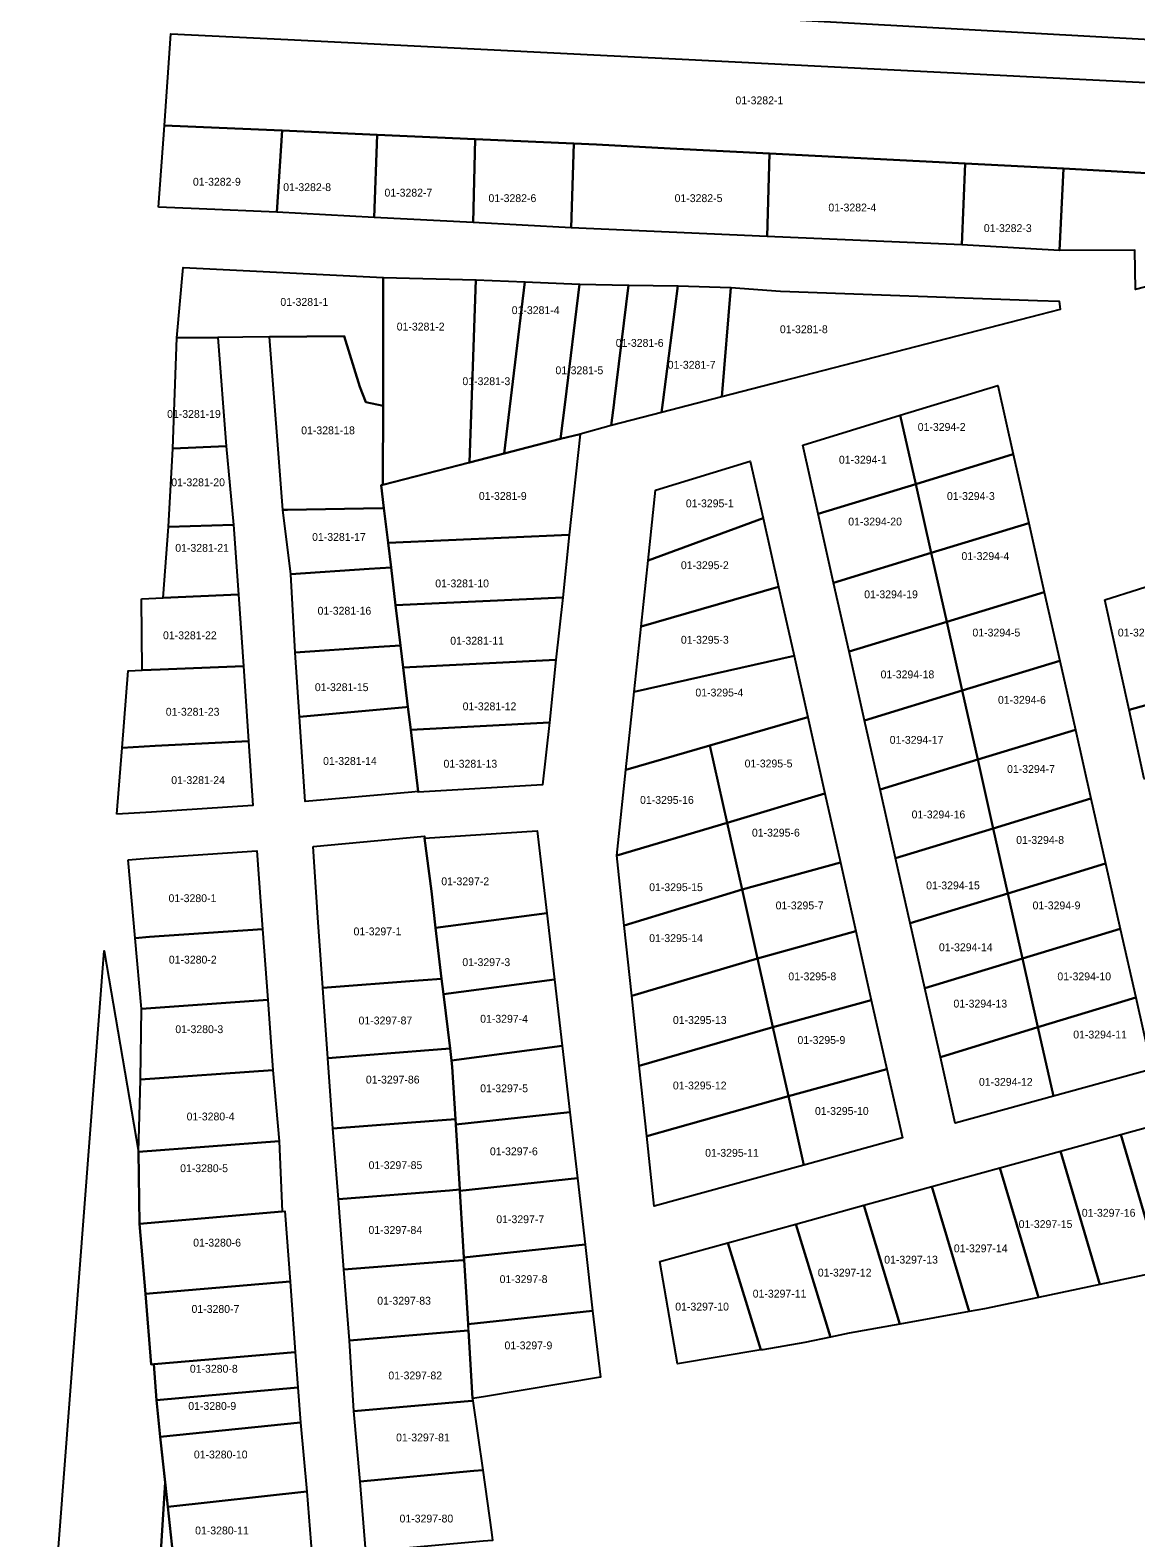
# Model space of a CAD drawing. Extents: x 419396 to 421519, y 4453567 to 4456767.
# Drawn here: x 420147.9 to 420288.7, y 4453763.1 to 4453955.2 of the extents above; entities that cross this region are included whole.
import ezdxf

# ---------------------------------------------------------------- set-up
doc = ezdxf.new("R2010")
doc.units = 0
doc.layers.add('0_KADASTRO', color=7, linetype='Continuous')

msp = doc.modelspace()

# ---------------------------------------------------------------- linework, layer by layer
at = {"layer": '0_KADASTRO'}
for points in [[(420166.27, 4453960.83), (420166.95, 4453972.2), (420181.85, 4453971.35), (420214.17, 4453969.51), (420221.85, 4453969.07), (420227.31, 4453968.77), (420231.14, 4453968.55), (420232.8, 4453968.45), (420246.07, 4453967.69), (420291.1, 4453965.13), (420294.57, 4453964.94), (420293.64, 4453961.51), (420294.18, 4453961.36), (420291.71, 4453953.86), (420290.52, 4453953.92), (420230.6, 4453957.26), (420226.71, 4453957.47), (420181.23, 4453960)], [(420164.98, 4453943.01), (420165.79, 4453954.71), (420180.7, 4453953.96), (420220.54, 4453951.96), (420230.06, 4453951.49), (420290, 4453948.5), (420292.66, 4453948.36), (420298.34, 4453936.55), (420297.54, 4453936.6), (420289.33, 4453936.99), (420279.5, 4453937.52), (420266.98, 4453938.16), (420242.05, 4453939.43), (420229.41, 4453940.08), (420220.01, 4453940.58), (420217.11, 4453940.72), (420204.56, 4453941.28), (420192.06, 4453941.83), (420179.95, 4453942.36), (420169.95, 4453942.79)], [(420164.22, 4453932.63), (420164.98, 4453943.01), (420169.95, 4453942.79), (420179.95, 4453942.36), (420179.3, 4453931.96), (420169.38, 4453932.4)], [(420179.3, 4453931.96), (420179.95, 4453942.36), (420192.06, 4453941.83), (420191.7, 4453931.31)], [(420191.7, 4453931.31), (420192.06, 4453941.83), (420204.56, 4453941.28), (420204.29, 4453930.65)], [(420204.29, 4453930.65), (420204.56, 4453941.28), (420217.11, 4453940.72), (420216.78, 4453929.98)], [(420216.78, 4453929.98), (420217.11, 4453940.72), (420220.01, 4453940.58), (420229.41, 4453940.08), (420242.05, 4453939.43), (420241.76, 4453928.89)], [(420241.76, 4453928.89), (420242.05, 4453939.43), (420266.98, 4453938.16), (420266.54, 4453927.8)], [(420266.54, 4453927.8), (420266.98, 4453938.16), (420279.5, 4453937.52), (420279, 4453927.11)], [(420279, 4453927.11), (420279.5, 4453937.52), (420289.33, 4453936.99), (420297.54, 4453936.6), (420303.45, 4453925.94), (420288.66, 4453922.12), (420288.6, 4453927.14)], [(420166.56, 4453915.95), (420167.36, 4453924.92), (420192.82, 4453923.64), (420192.82, 4453907.29), (420190.64, 4453907.75), (420189.88, 4453909.74), (420187.86, 4453916.18), (420178.34, 4453916.08), (420174.94, 4453916.06), (420171.79, 4453916.01)], [(420192.81, 4453897.25), (420192.81, 4453897.9), (420192.82, 4453907.29), (420192.82, 4453923.64), (420204.64, 4453923.34), (420203.83, 4453900.09)], [(420203.83, 4453900.09), (420204.64, 4453923.34), (420210.89, 4453923.09), (420208.24, 4453901.23)], [(420208.24, 4453901.23), (420210.89, 4453923.09), (420217.85, 4453922.81), (420216, 4453907.78), (420215.43, 4453903.11)], [(420215.43, 4453903.11), (420216, 4453907.78), (420217.85, 4453922.81), (420224.07, 4453922.68), (420222.25, 4453907.8), (420222.25, 4453907.73), (420221.89, 4453904.79), (420217.91, 4453903.71)], [(420221.89, 4453904.79), (420222.25, 4453907.73), (420222.25, 4453907.8), (420224.07, 4453922.68), (420230.35, 4453922.57), (420228.45, 4453907.74), (420228.29, 4453906.45)], [(420228.29, 4453906.45), (420228.45, 4453907.74), (420230.35, 4453922.57), (420237.14, 4453922.37), (420235.99, 4453908.45)], [(420235.99, 4453908.45), (420237.14, 4453922.37), (420243.43, 4453921.9), (420276.2, 4453920.72), (420278.93, 4453920.63), (420279.07, 4453919.56), (420276.43, 4453918.89), (420243.7, 4453910.45)], [(420166.03, 4453901.85), (420166.56, 4453915.95), (420171.79, 4453916.01), (420172.84, 4453902.17)], [(420178.34, 4453916.08), (420187.86, 4453916.18), (420189.88, 4453909.74), (420190.64, 4453907.75), (420192.82, 4453907.29), (420192.81, 4453897.9), (420192.81, 4453897.25), (420192.56, 4453897.18), (420192.92, 4453894.26), (420192.73, 4453894.25), (420180.65, 4453894.06), (420180.06, 4453894.04)], [(420258.71, 4453906.1), (420271.12, 4453909.91), (420273.1, 4453901.13), (420260.68, 4453897.34)], [(420246.28, 4453902.31), (420258.71, 4453906.1), (420260.68, 4453897.34), (420248.26, 4453893.54)], [(420165.47, 4453891.88), (420166.03, 4453901.85), (420172.84, 4453902.17), (420173.76, 4453892.15)], [(420192.56, 4453897.18), (420192.81, 4453897.25), (420203.83, 4453900.09), (420208.24, 4453901.23), (420215.43, 4453903.11), (420217.91, 4453903.71), (420216.54, 4453890.86), (420193.45, 4453889.87), (420192.92, 4453894.26)], [(420226.58, 4453887.62), (420227.53, 4453896.57), (420239.6, 4453900.25), (420241.23, 4453893)], [(420260.68, 4453897.34), (420273.1, 4453901.13), (420275.08, 4453892.36), (420262.66, 4453888.56)], [(420248.26, 4453893.54), (420260.68, 4453897.34), (420262.66, 4453888.56), (420250.22, 4453884.76)], [(420180.06, 4453894.04), (420180.65, 4453894.06), (420192.73, 4453894.25), (420192.92, 4453894.26), (420193.45, 4453889.87), (420193.84, 4453886.72), (420191.07, 4453886.54), (420181.09, 4453885.87)], [(420225.7, 4453879.21), (420226.58, 4453887.62), (420241.23, 4453893), (420243.19, 4453884.23)], [(420262.66, 4453888.56), (420275.08, 4453892.36), (420277.05, 4453883.58), (420264.62, 4453879.79)], [(420164.79, 4453882.84), (420165.47, 4453891.88), (420173.76, 4453892.15), (420174.39, 4453883.25)], [(420193.45, 4453889.87), (420216.54, 4453890.86), (420215.7, 4453882.9), (420194.42, 4453881.92), (420193.84, 4453886.72)], [(420250.22, 4453884.76), (420262.66, 4453888.56), (420264.62, 4453879.79), (420252.2, 4453875.99)], [(420181.09, 4453885.87), (420191.07, 4453886.54), (420193.84, 4453886.72), (420194.42, 4453881.92), (420195.03, 4453876.77), (420191.62, 4453876.54), (420181.61, 4453875.87)], [(420284.78, 4453882.58), (420293.35, 4453885.32), (420296.46, 4453870.97), (420287.85, 4453868.58)], [(420162.04, 4453882.72), (420164.79, 4453882.84), (420174.39, 4453883.25), (420175.03, 4453874.16), (420164.44, 4453873.7), (420162.14, 4453873.61)], [(420194.42, 4453881.92), (420215.7, 4453882.9), (420214.85, 4453874.94), (420195.38, 4453873.97), (420195.03, 4453876.77)], [(420224.81, 4453870.87), (420225.7, 4453879.21), (420243.19, 4453884.23), (420245.17, 4453875.45)], [(420264.62, 4453879.79), (420277.05, 4453883.58), (420279.03, 4453874.81), (420266.6, 4453871.02)], [(420252.2, 4453875.99), (420264.62, 4453879.79), (420266.6, 4453871.02), (420254.17, 4453867.22)], [(420181.61, 4453875.87), (420191.62, 4453876.54), (420195.03, 4453876.77), (420195.38, 4453873.97), (420195.99, 4453868.94), (420195.72, 4453868.91), (420182.16, 4453867.69)], [(420223.76, 4453860.93), (420224.81, 4453870.87), (420245.17, 4453875.45), (420246.91, 4453867.66), (420234.44, 4453864.03)], [(420159.58, 4453863.75), (420160.34, 4453873.54), (420162.14, 4453873.61), (420164.44, 4453873.7), (420175.03, 4453874.16), (420175.7, 4453864.57), (420163.8, 4453863.97)], [(420195.38, 4453873.97), (420214.85, 4453874.94), (420214.01, 4453866.97), (420196.35, 4453866.03), (420195.99, 4453868.94)], [(420266.6, 4453871.02), (420279.03, 4453874.81), (420281.01, 4453866.04), (420268.57, 4453862.24)], [(420287.85, 4453868.58), (420296.46, 4453870.97), (420300.32, 4453872.03), (420302.26, 4453863.26), (420289.78, 4453859.8)], [(420254.17, 4453867.22), (420266.6, 4453871.02), (420268.57, 4453862.24), (420256.15, 4453858.44)], [(420182.16, 4453867.69), (420195.72, 4453868.91), (420195.99, 4453868.94), (420196.35, 4453866.03), (420197.3, 4453858.16), (420196.49, 4453858.08), (420182.91, 4453856.88)], [(420234.44, 4453864.03), (420246.91, 4453867.66), (420249.1, 4453857.9), (420236.66, 4453854.17)], [(420196.35, 4453866.03), (420214.01, 4453866.97), (420213.15, 4453859.01), (420197.31, 4453858.08), (420197.3, 4453858.16)], [(420268.57, 4453862.24), (420281.01, 4453866.04), (420282.98, 4453857.26), (420270.54, 4453853.46)], [(420158.91, 4453855.27), (420159.58, 4453863.75), (420163.8, 4453863.97), (420175.7, 4453864.57), (420176.21, 4453856.38), (420163.34, 4453855.56)], [(420222.61, 4453850), (420223.76, 4453860.93), (420234.44, 4453864.03), (420236.66, 4453854.17)], [(420256.15, 4453858.44), (420268.57, 4453862.24), (420270.54, 4453853.46), (420258.11, 4453849.67)], [(420236.66, 4453854.17), (420249.1, 4453857.9), (420251.08, 4453849.13), (420238.56, 4453845.69)], [(420270.54, 4453853.46), (420282.98, 4453857.26), (420284.85, 4453848.98), (420272.42, 4453845.18)], [(420222.61, 4453850), (420236.66, 4453854.17), (420238.56, 4453845.69), (420223.55, 4453841.1)], [(420183.9, 4453851.16), (420198.08, 4453852.49), (420198.12, 4453852.22), (420198.98, 4453845.48), (420199.5, 4453840.8), (420200.27, 4453834.32), (420197.95, 4453834.15), (420197.34, 4453834.09), (420185.14, 4453833.17), (420184.53, 4453842.11)], [(420198.12, 4453852.22), (420212.47, 4453853.15), (420213.68, 4453842.67), (420199.5, 4453840.8), (420198.98, 4453845.48)], [(420258.11, 4453849.67), (420270.54, 4453853.46), (420272.42, 4453845.18), (420259.98, 4453841.39)], [(420160.34, 4453849.47), (420162.37, 4453849.65), (420176.75, 4453850.63), (420177.47, 4453840.64), (420163.07, 4453839.64), (420161.23, 4453839.47)], [(420238.56, 4453845.69), (420251.08, 4453849.13), (420253.04, 4453840.36), (420240.53, 4453836.91)], [(420272.42, 4453845.18), (420284.85, 4453848.98), (420286.72, 4453840.69), (420274.28, 4453836.89)], [(420223.55, 4453841.1), (420238.56, 4453845.69), (420240.53, 4453836.91), (420224.51, 4453832.16)], [(420259.98, 4453841.39), (420272.42, 4453845.18), (420274.28, 4453836.89), (420261.84, 4453833.1)], [(420199.5, 4453840.8), (420213.68, 4453842.67), (420214.65, 4453834.23), (420200.52, 4453832.36), (420200.27, 4453834.32)], [(420161.23, 4453839.47), (420163.07, 4453839.64), (420177.47, 4453840.64), (420178.14, 4453831.64), (420162.03, 4453830.5)], [(420274.28, 4453836.89), (420286.72, 4453840.69), (420288.7, 4453831.93), (420276.25, 4453828.13)], [(420240.53, 4453836.91), (420253.04, 4453840.36), (420255.01, 4453831.58), (420242.49, 4453828.14)], [(420224.51, 4453832.16), (420240.53, 4453836.91), (420242.49, 4453828.14), (420225.46, 4453823.21)], [(420261.84, 4453833.1), (420274.28, 4453836.89), (420276.25, 4453828.13), (420263.82, 4453824.33)], [(420185.14, 4453833.17), (420197.34, 4453834.09), (420197.95, 4453834.15), (420200.27, 4453834.32), (420200.52, 4453832.36), (420201.35, 4453825.42), (420198.64, 4453825.21), (420185.77, 4453824.21)], [(420200.52, 4453832.36), (420214.65, 4453834.23), (420215.62, 4453825.78), (420201.53, 4453823.92), (420201.35, 4453825.42)], [(420161.93, 4453821.48), (420162.03, 4453830.5), (420178.14, 4453831.64), (420178.79, 4453822.66)], [(420242.49, 4453828.14), (420255.01, 4453831.58), (420256.99, 4453822.81), (420244.47, 4453819.37)], [(420276.25, 4453828.13), (420288.7, 4453831.93), (420290.75, 4453822.81), (420278.23, 4453819.36)], [(420225.46, 4453823.21), (420242.49, 4453828.14), (420244.47, 4453819.37), (420226.41, 4453814.28)], [(420263.82, 4453824.33), (420276.25, 4453828.13), (420278.23, 4453819.36), (420265.71, 4453815.91)], [(420185.77, 4453824.21), (420198.64, 4453825.21), (420201.35, 4453825.42), (420201.53, 4453823.92), (420201.63, 4453823.08), (420202.03, 4453816.44), (420200.37, 4453816.31), (420199.26, 4453816.22), (420186.42, 4453815.23)], [(420201.53, 4453823.92), (420215.62, 4453825.78), (420216.6, 4453817.34), (420202.09, 4453815.75), (420202.03, 4453816.44), (420201.63, 4453823.08)], [(420161.67, 4453812.26), (420161.93, 4453821.48), (420178.79, 4453822.66), (420179.58, 4453813.64)], [(420244.47, 4453819.37), (420256.99, 4453822.81), (420258.97, 4453814.03), (420246.43, 4453810.59)], [(420226.41, 4453814.28), (420244.47, 4453819.37), (420246.43, 4453810.59), (420227.36, 4453805.33)], [(420186.42, 4453815.23), (420199.26, 4453816.22), (420200.37, 4453816.31), (420202.03, 4453816.44), (420202.09, 4453815.75), (420202.59, 4453807.46), (420201.27, 4453807.36), (420187.15, 4453806.25)], [(420202.09, 4453815.75), (420216.6, 4453817.34), (420217.58, 4453808.9), (420202.61, 4453807.28), (420202.59, 4453807.46)], [(420286.81, 4453814.49), (420294.52, 4453816.61), (420299.78, 4453798.69), (420291.96, 4453797.04)], [(420161.67, 4453812.26), (420179.58, 4453813.64), (420179.96, 4453804.66), (420161.8, 4453803.11)], [(420279.11, 4453812.36), (420286.81, 4453814.49), (420291.96, 4453797.04), (420284.13, 4453795.38)], [(420271.4, 4453810.24), (420279.11, 4453812.36), (420284.13, 4453795.38), (420276.32, 4453793.72)], [(420262.73, 4453807.85), (420271.4, 4453810.24), (420276.32, 4453793.72), (420269.43, 4453792.26), (420267.5, 4453791.92)], [(420202.61, 4453807.28), (420217.58, 4453808.9), (420218.55, 4453800.46), (420203.13, 4453798.79)], [(420254.06, 4453805.46), (420262.73, 4453807.85), (420267.5, 4453791.92), (420258.65, 4453790.32)], [(420187.15, 4453806.25), (420201.27, 4453807.36), (420202.59, 4453807.46), (420202.61, 4453807.28), (420203.13, 4453798.79), (420203.15, 4453798.49), (420203.02, 4453798.48), (420201.84, 4453798.38), (420187.82, 4453797.27)], [(420161.8, 4453803.11), (420179.96, 4453804.66), (420180.32, 4453804.69), (420180.97, 4453795.74), (420162.54, 4453794.16)], [(420245.39, 4453803.06), (420254.06, 4453805.46), (420258.65, 4453790.32), (420252.18, 4453789.15), (420249.81, 4453788.66)], [(420236.73, 4453800.68), (420245.39, 4453803.06), (420249.81, 4453788.66), (420246.55, 4453787.98), (420241.18, 4453787.04), (420240.96, 4453787.04)], [(420203.13, 4453798.79), (420218.55, 4453800.46), (420219.52, 4453792.02), (420203.65, 4453790.3), (420203.15, 4453798.49)], [(420228.06, 4453798.29), (420236.73, 4453800.68), (420240.96, 4453787.04), (420230.34, 4453785.24)], [(420187.82, 4453797.27), (420201.84, 4453798.38), (420203.02, 4453798.48), (420203.15, 4453798.49), (420203.65, 4453790.3), (420203.67, 4453789.5), (420188.53, 4453788.25)], [(420162.54, 4453794.16), (420180.97, 4453795.74), (420181.63, 4453786.73), (420163.64, 4453785.2), (420163.27, 4453785.17)], [(420203.65, 4453790.3), (420219.52, 4453792.02), (420220.5, 4453783.57), (420205.62, 4453781.06), (420204.23, 4453780.83), (420203.69, 4453789.5)], [(420188.53, 4453788.25), (420203.67, 4453789.5), (420203.69, 4453789.5), (420204.23, 4453780.83), (420204.27, 4453780.54), (420204.15, 4453780.53), (420189.11, 4453779.21)], [(420163.64, 4453785.2), (420181.63, 4453786.73), (420181.98, 4453782.24), (420163.94, 4453780.64)], [(420163.94, 4453780.64), (420181.98, 4453782.24), (420182.32, 4453777.78), (420164.43, 4453775.98)], [(420189.11, 4453779.21), (420204.15, 4453780.53), (420204.27, 4453780.54), (420205.52, 4453771.73), (420204.39, 4453771.63), (420189.91, 4453770.26)], [(420164.43, 4453775.98), (420182.32, 4453777.78), (420183.1, 4453769), (420165.4, 4453767.03)], [(420189.91, 4453770.26), (420204.39, 4453771.63), (420205.52, 4453771.73), (420206.65, 4453763.82), (420206.75, 4453762.77), (420205.59, 4453762.66), (420190.99, 4453761.35), (420190.64, 4453761.32)], [(420157.74, 4453652.9), (420158.55, 4453662.08), (420158.93, 4453665.32), (420160.61, 4453672.57), (420163.09, 4453679.58), (420166.32, 4453686.28), (420170.27, 4453692.59), (420173.96, 4453697.24), (420173.55, 4453701.12), (420172.74, 4453709.07), (420171.89, 4453716.59), (420171.63, 4453716.56), (420170.48, 4453723.97), (420169.59, 4453732.13), (420168.33, 4453740.02), (420167.35, 4453749.06), (420166.31, 4453758.72), (420165.4, 4453767.03), (420165.06, 4453770.18)], [(420165.4, 4453767.03), (420183.1, 4453769), (420183.73, 4453760.92), (420166.31, 4453758.72)]]:
    msp.add_lwpolyline(points, close=True, dxfattribs=at)
for points in [[(420147.86, 4453714.68), (420157.28, 4453837.89), (420161.67, 4453812.26), (420161.8, 4453803.11), (420162.54, 4453794.16), (420163.27, 4453785.17), (420163.64, 4453785.2), (420163.94, 4453780.64), (420164.43, 4453775.98), (420165.06, 4453770.18), (420157.74, 4453652.9)], [(420157.74, 4453652.9), (420165.06, 4453770.18), (420165.4, 4453767.03), (420166.31, 4453758.72)]]:
    msp.add_lwpolyline(points, dxfattribs=at)

# ---------------------------------------------------------------- texts
for s, p in [('01-3282-1', (420237.71, 4453945.72)), ('01-3282-9', (420168.6, 4453935.35)), ('01-3282-8', (420180.1, 4453934.66)), ('01-3282-7', (420193, 4453933.96)), ('01-3282-6', (420206.25, 4453933.26)), ('01-3282-5', (420229.96, 4453933.26)), ('01-3282-4', (420249.55, 4453932.07)), ('01-3282-3', (420269.35, 4453929.44)), ('01-3281-1', (420179.74, 4453920.04)), ('01-3281-4', (420209.21, 4453918.99)), ('01-3281-2', (420194.56, 4453916.9)), ('01-3281-8', (420243.37, 4453916.56)), ('01-3281-6', (420222.46, 4453914.82)), ('01-3281-5', (420214.78, 4453911.33)), ('01-3281-7', (420229.08, 4453912.03)), ('01-3281-3', (420202.93, 4453909.94)), ('01-3281-19', (420165.31, 4453905.77)), ('01-3281-18', (420182.39, 4453903.68)), ('01-3294-2', (420260.93, 4453904.11)), ('01-3294-1', (420250.89, 4453899.94)), ('01-3281-20', (420165.84, 4453897.06)), ('01-3281-9', (420205.02, 4453895.32)), ('01-3294-3', (420264.65, 4453895.31)), ('01-3295-1', (420231.39, 4453894.38)), ('01-3294-20', (420252.08, 4453892.06)), ('01-3281-17', (420183.78, 4453890.1)), ('01-3281-21', (420166.35, 4453888.71)), ('01-3294-4', (420266.5, 4453887.66)), ('01-3295-2', (420230.76, 4453886.5)), ('01-3281-10', (420199.47, 4453884.18)), ('01-3294-19', (420254.11, 4453882.79)), ('01-3281-16', (420184.48, 4453880.7)), ('01-3294-5', (420267.9, 4453877.92)), ('01-3293-1', (420286.42, 4453877.92)), ('01-3281-22', (420164.79, 4453877.57)), ('01-3281-11', (420201.38, 4453876.88)), ('01-3295-3', (420230.76, 4453877)), ('01-3294-18', (420256.2, 4453872.59)), ('01-3281-15', (420184.13, 4453870.96)), ('01-3295-4', (420232.61, 4453870.28)), ('01-3281-12', (420202.96, 4453868.52)), ('01-3294-6', (420271.15, 4453869.35)), ('01-3281-23', (420165.14, 4453867.83)), ('01-3294-17', (420257.36, 4453864.25)), ('01-3281-14', (420185.18, 4453861.56)), ('01-3281-13', (420200.52, 4453861.21)), ('01-3295-5', (420238.88, 4453861.24)), ('01-3281-24', (420165.84, 4453859.12)), ('01-3294-7', (420272.31, 4453860.54)), ('01-3295-16', (420225.56, 4453856.6)), ('01-3294-16', (420260.15, 4453854.75)), ('01-3295-6', (420239.81, 4453852.43)), ('01-3294-8', (420273.47, 4453851.5)), ('01-3297-2', (420200.24, 4453846.23)), ('01-3295-15', (420226.72, 4453845.48)), ('01-3294-15', (420262, 4453845.71)), ('01-3280-1', (420165.49, 4453844.08)), ('01-3295-7', (420242.83, 4453843.16)), ('01-3294-9', (420275.56, 4453843.16)), ('01-3297-1', (420189.06, 4453839.85)), ('01-3295-14', (420226.72, 4453838.99)), ('01-3294-14', (420263.63, 4453837.83)), ('01-3280-2', (420165.53, 4453836.25)), ('01-3297-3', (420202.92, 4453835.93)), ('01-3295-8', (420244.45, 4453834.12)), ('01-3294-10', (420278.72, 4453834.12)), ('01-3294-13', (420265.48, 4453830.65)), ('01-3297-87', (420189.7, 4453828.5)), ('01-3297-4', (420205.19, 4453828.72)), ('01-3295-13', (420229.74, 4453828.56)), ('01-3280-3', (420166.36, 4453827.39)), ('01-3295-9', (420245.61, 4453826.01)), ('01-3294-11', (420280.74, 4453826.71)), ('01-3297-86', (420190.63, 4453820.97)), ('01-3295-12', (420229.74, 4453820.22)), ('01-3294-12', (420268.73, 4453820.68)), ('01-3297-5', (420205.19, 4453819.86)), ('01-3295-10', (420247.84, 4453816.97)), ('01-3280-4', (420167.8, 4453816.27)), ('01-3297-6', (420206.43, 4453811.83)), ('01-3295-11', (420233.85, 4453811.64)), ('01-3280-5', (420166.97, 4453809.68)), ('01-3297-85', (420190.98, 4453810.07)), ('01-3297-7', (420207.25, 4453803.18)), ('01-3297-16', (420281.83, 4453804)), ('01-3297-84', (420190.96, 4453801.81)), ('01-3297-15', (420273.79, 4453802.56)), ('01-3280-6', (420168.63, 4453800.2)), ('01-3297-14', (420265.53, 4453799.47)), ('01-3297-13', (420256.66, 4453798.03)), ('01-3297-8', (420207.67, 4453795.55)), ('01-3297-12', (420248.2, 4453796.38)), ('01-3297-11', (420239.91, 4453793.7)), ('01-3280-7', (420168.42, 4453791.75)), ('01-3297-83', (420192.08, 4453792.8)), ('01-3297-10', (420230.04, 4453792.05)), ('01-3297-9', (420208.29, 4453787.11)), ('01-3280-8', (420168.21, 4453784.13)), ('01-3297-82', (420193.5, 4453783.28)), ('01-3280-9', (420168.01, 4453779.39)), ('01-3297-81', (420194.48, 4453775.38)), ('01-3280-10', (420168.72, 4453773.21)), ('01-3297-80', (420194.92, 4453765.05)), ('01-3280-11', (420168.88, 4453763.53))]:
    msp.add_text(s, height=1, dxfattribs=at).set_placement(p)

doc.saveas('drawing.dxf')
